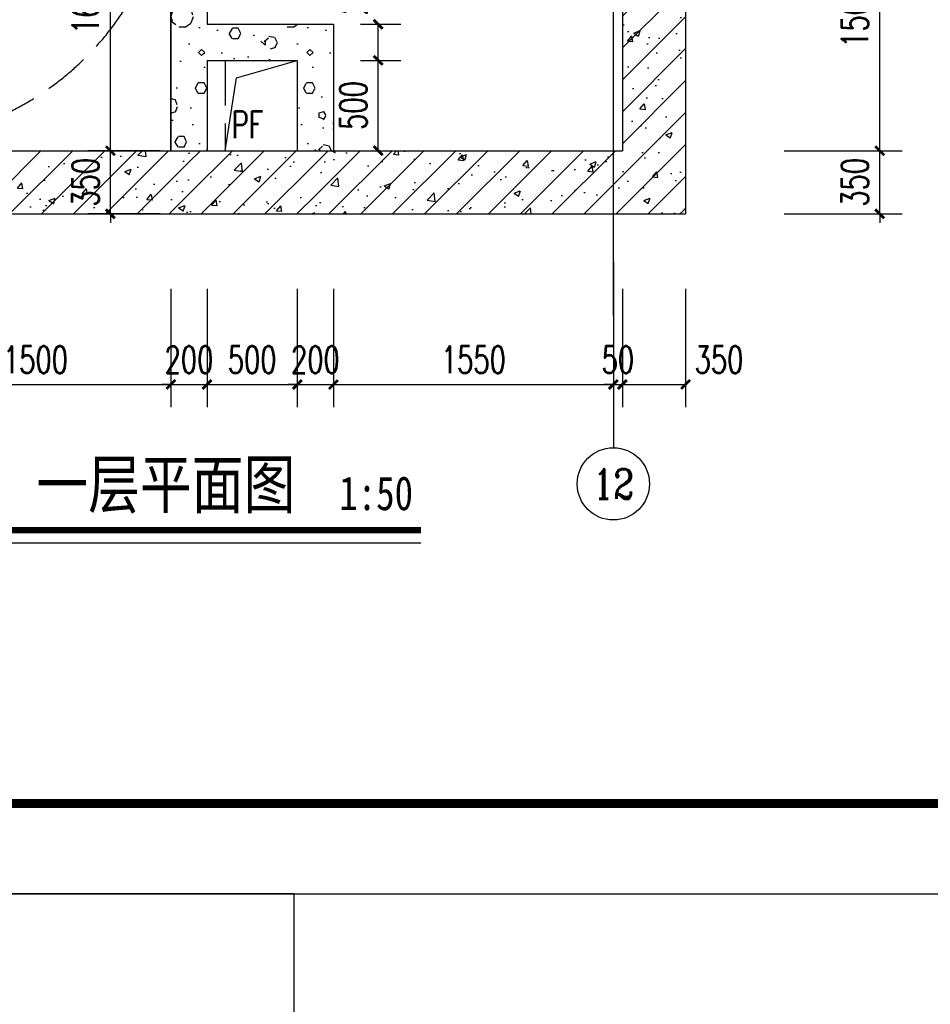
# Model space of a CAD drawing. Extents: x 797781 to 1255204, y 21234 to 1024248.
# Tile 864 of 1056: x 1174340 to 1179382, y 574701 to 580152. Entities that reach past the tile are written whole.
import ezdxf
from ezdxf.enums import TextEntityAlignment as Align

# ---------------------------------------------------------------- set-up
doc = ezdxf.new("R2010")
doc.units = 0
doc.header["$LTSCALE"] = 1000
doc.header["$MEASUREMENT"] = 0
for name, pattern in [('230303生产综合楼-平面图_t8$0$DASH', [0.35, 0.25, -0.1]), ('230303生产综合楼-平面图_t8$0$DOTE', [2.42, 2, -0.2, 0.02, -0.2]), ('__DASH', [0.35, 0.25, -0.1])]:
    doc.linetypes.add(name, pattern=pattern)
for name, color, linetype in [('230303生产综合楼-平面图_t8$0$AXIS', 3, 'Continuous'), ('230303生产综合楼-平面图_t8$0$AXIS_TEXT', 7, 'Continuous'), ('230303生产综合楼-平面图_t8$0$DIM_SYMB', 3, 'Continuous'), ('230303生产综合楼-平面图_t8$0$DOTE', 1, '230303生产综合楼-平面图_t8$0$DOTE'), ('230303生产综合楼-平面图_t8$0$H-楼板留洞', 6, 'Continuous'), ('230303生产综合楼-平面图_t8$0$PUB_DIM', 3, 'Continuous'), ('230303生产综合楼-平面图_t8$0$PUB_HATCH', 8, 'Continuous'), ('230303生产综合楼-平面图_t8$0$PUB_TEXT', 7, 'Continuous'), ('230303生产综合楼-平面图_t8$0$STAIR', 2, 'Continuous'), ('230303生产综合楼-平面图_t8$0$WALL', 40, 'Continuous'), ('230303生产综合楼-平面图_t8$0$板洞', 6, 'Continuous'), ('230303生产综合楼-平面图_t8$0$轮廓', 2, 'Continuous'), ('AXIS_TEXT', 7, 'Continuous'), ('PUB_TEXT', 7, 'Continuous'), ('PUB_TITLE', 4, 'Continuous')]:
    doc.layers.add(name, color=color, linetype=linetype)
doc.styles.add('230303生产综合楼-平面图_t8$0$-黑体', font='simhei.ttf', dxfattribs={"width": 0.8})
doc.styles.add('230303生产综合楼-平面图_t8$0$_TCH_AXIS', font='COMPLEX', dxfattribs={"bigfont": 'GBCBIG'})
doc.styles.add('230303生产综合楼-平面图_t8$0$_TCH_DIM', font='SIMPLEX', dxfattribs={"bigfont": 'GBCBIG'})
doc.styles.add('230303生产综合楼-平面图_T8$0$_TCH_DIM_T3', font='SIMPLEX', dxfattribs={"width": 0.705882, "bigfont": 'GBCBIG'})
doc.styles.add('COMPLEX', font='COMPLEX')
doc.dimstyles.new('230303生产综合楼-平面图_T8$0$_TCH_ARCH&&50', dxfattribs={"dimtxt": 148.75, "dimasz": 50, "dimexe": 125, "dimexo": 150, "dimgap": 63.125, "dimtad": 1, "dimdec": 0, "dimzin": 0, "dimdsep": 46, "dimtxsty": '230303生产综合楼-平面图_T8$0$_TCH_DIM_T3', "dimblk": '230303生产综合楼-平面图_t8$0$_ArchTick', "dimcen": 0.09, "dimclrt": 7, "dimazin": 2, "dimtfac": 1, "dimtdec": 0, "dimtix": 1, "dimtmove": 2, "dimatfit": 3, "dimfxl": 1, "dimtolj": 1, "dimtzin": 0, "dimarcsym": 0})
pattern_1 = [(45, (0, 0), (-88.388348, 88.388348), []), (50, (0, 0), (358.63009, -31.37607), [37.5, -412.5]), (355, (0, 0), (-69.37567, 376.09607), [30, -330]), (100.4514, (29.9, -2.6), (289.25469, 344.71977), [31.8701, -350.57106]), (46.1842, (0, 100), (533.62052, -82.7595), [56.25, -618.75]), (96.6356, (44.47, 93.1), (467.33135, 487.05894), [47.80514, -525.8565]), (351.1842, (0, 100), (467.33097, 487.0593), [45, -495]), (21, (50, 75), (298.453526, -201.309445), [37.5, -412.5]), (326, (50, 75), (121.65767, 362.57502), [30, -330]), (71.4514, (74.87, 58.22), (420.11131, 161.26525), [31.8701, -350.57106]), (37.5, (0, 0), (6.079928, 166.446927), [0, -326, 0, -335, 0, -331.25]), (7.5, (0, 0), (131.534769, 197.205856), [0, -191, 0, -318.5, 0, -126.25]), (327.5, (-111.5, 0), (266.911218, -11.277436), [0, -125, 0, -390, 0, -517.5]), (317.5, (-161.5, 0), (291.593085, 50.05249), [0, -162.5, 0, -259, 0, -367.5])]
pattern_2 = [(0, (177, -183), (300, 600), [0, -600]), (0, (-174, -264), (300, 600), [0, -600]), (0, (21, -270), (300, 600), [0, -600]), (0, (234, -93), (300, 600), [0, -600]), (0, (-15, -300), (300, 600), [0, -600]), (0, (294, 285), (300, 600), [0, -600]), (0, (111, 237), (300, 600), [0, -600]), (0, (207, 162), (300, 600), [0, -600]), (0, (-282, 150), (300, 600), [0, -600]), (0, (12, 123), (300, 600), [0, -600]), (0, (-102, -30), (300, 600), [0, -600]), (0, (-96, -255), (300, 600), [0, -600]), (0, (129, -279), (300, 600), [0, -600]), (0, (294, -15), (300, 600), [0, -600]), (0, (-267, -108), (300, 600), [0, -600]), (0, (-216, -6), (300, 600), [0, -600]), (0, (18, -48), (300, 600), [0, -600]), (0, (-66, -135), (300, 600), [0, -600]), (0, (-114, 63), (300, 600), [0, -600]), (0, (-39, 288), (300, 600), [0, -600]), (0, (-243, -234), (300, 600), [0, -600]), (0, (87, 165), (300, 600), [0, -600]), (0, (-192, 174), (300, 600), [0, -600]), (0, (-240, 252), (300, 600), [0, -600]), (130.601294, (257.143, 97.143), (-1499.9999834, 1800.0000079), [26.34155, -11037.111]), (18.434949, (214.29, 108.57), (1499.9999945, 599.9999956), [27.10524, -3767.6279]), (90, (214.3, 82.86), (300, 600), [25.71428, -1174.28565]), (161.565051, (240, 74.29), (-1500.0000076, 599.999955), [27.10524, -3767.6279]), (53.130102, (240, 74.29), (300.000001, 600), [28.57143, -2971.4285]), (135, (262.86, -231.43), (-300.000036, 599.99996), [24.24366, -1672.8126]), (45, (228.57, -231.43), (299.999998, 599.999998), [24.24366, -1672.8126]), (135, (245.71, -248.57), (-300.000036, 599.99996), [24.24366, -1672.8126]), (45, (245.71, -248.57), (299.999998, 599.999998), [24.24366, -1672.8126]), (116.56505, (-25.7, 171.43), (-5e-05, 1199.99997), [31.94383, -638.8765]), (180, (-40, 200), (-300, 600), [34.28572, -565.71425]), (63.43495, (-88.57, 171.43), (3e-06, 1200), [31.94383, -638.8765]), (116.56505, (-74.3, 142.86), (-5e-05, 1199.99997), [31.94383, -638.8765]), (0, (-74.3, 142.86), (300, 600), [34.28572, -565.71425]), (63.43495, (-40, 142.86), (3e-06, 1200), [31.94383, -638.8765]), (107.102728, (200, -31.429), (-899.9999656, 3000.00000484), [38.86135, -16282.9025]), (143.972626, (188.57, 5.714), (-5699.9999277, 4199.9999952), [38.86135, -8122.02]), (180, (157.14, 28.6), (-300, 600), [37.14286, -562.8571]), (36.0273733, (88.57, 5.714), (5699.9999579, 4199.9999547), [38.86135, -8122.02]), (71.565051, (77.14, -28.57), (900.0000046, 2999.999995), [36.14032, -3758.5928]), (107.102728, (88.571, -65.714), (-899.9999656, 3000.00000484), [38.86135, -16282.9025]), (143.972626, (120, -88.57), (-5699.9999277, 4199.9999952), [38.86135, -8122.02]), (0, (120, -88.6), (300, 600), [37.14286, -562.8571]), (36.0273733, (157.143, -88.57), (5699.9999579, 4199.9999547), [38.86135, -8122.02]), (71.565051, (188.57, -65.71), (900.0000046, 2999.999995), [36.14032, -3758.5928]), (150.255118, (205.714, 248.57), (-900.000002, 599.9999926), [23.03502, -4814.3196]), (90, (185.7, 237.14), (300, 600), [22.85714, -1177.14275]), (29.744881, (185.714, 237.14), (900.0000005, 599.999997), [23.03502, -4814.3196]), (116.56505, (65.7, -177.14), (-5e-05, 1199.99997), [31.94383, -638.8765]), (168.690067, (51.43, -148.57), (-2700.000002, 599.999985), [29.13725, -6089.6855]), (41.185925, (0, -162.857), (7499.99995456, 6599.9999423), [30.37184, -12725.802]), (90, (0, -191.43), (300, 600), [28.57143, -1171.4285]), (138.814074, (22.857, -211.429), (-7499.9998667, 6600.00004204), [30.37184, -12725.802]), (16.6992442, (22.857, -211.429), (9899.9999255, 2999.9999686), [29.82945, -12498.5375]), (60.945396, (51.43, -202.857), (299.9999992, 599.9999947), [29.41609, -12325.3395]), (109.983106, (-185.714, 74.286), (-1500.00000565, 4199.9999889), [33.442, -14012.1975]), (155.556045, (-197.143, 105.714), (-3900.00001487, 1799.9999626), [34.52299, -14465.1315]), (24.4439547, (-260, 105.714), (3900.00000195, 1799.99999134), [34.52299, -14465.1315]), (70.0168934, (-271.429, 74.286), (1500.0000045, 4199.9999896), [33.442, -14012.1975]), (109.983106, (-260, 42.857), (-1500.00000565, 4199.9999889), [33.442, -14012.1975]), (160.016893, (-228.57, 31.43), (-1500.0000009, 599.9999727), [33.442, -6989.3775]), (19.9831065, (-228.57, 31.43), (1499.9999918, 599.999999), [33.442, -6989.3775]), (70.0168934, (-197.143, 42.857), (1500.0000045, 4199.9999896), [33.442, -14012.1975]), (122.005383, (37.14, 20), (-300.0000403, 599.9999694), [26.95423, -5633.434]), (18.434949, (-2.86, 34.29), (1499.9999945, 599.9999956), [27.10524, -3767.6279]), (90, (-2.86, 8.57), (300, 600), [25.71428, -1174.28565]), (161.565051, (22.86, 0), (-1500.0000076, 599.999955), [27.10524, -3767.6279]), (54.4623222, (22.857, 0), (2099.999997, 2999.9999955), [24.57807, -10298.2115]), (116.56505, (-137.14, -125.7), (-5e-05, 1199.99997), [31.94383, -638.8765]), (180, (-151.4, -97.14), (-300, 600), [31.42857, -568.5714]), (59.0362434, (-200, -125.714), (300.000001, 599.999997), [33.31973, -6963.822]), (120.963756, (-182.857, -154.286), (-300.000041, 599.9999724), [33.31973, -6963.822]), (0, (-182.86, -154.3), (300, 600), [31.42857, -568.5714]), (63.43495, (-151.43, -154.3), (3e-06, 1200), [31.94383, -638.8765])]

# ---------------------------------------------------------------- blocks, each defined once
blk = doc.blocks.new('230303生产综合楼-平面图_t8$0$_ArchTick')
at = {"color": 0, "linetype": 'ByBlock', "const_width": 0.3}
blk.add_lwpolyline([(-0.5, -0.5), (0.5, 0.5)], dxfattribs=at)
blk = doc.blocks.new('*D2928')
at = {"layer": '230303生产综合楼-平面图_t8$0$AXIS', "color": 0, "lineweight": -2, "transparency": 16777216}
for p, q in [((1176227, 579926.4), (1176449.5, 579926.4)), ((1176324.5, 579426.4), (1176324.5, 579926.4)), ((1176227, 579426.4), (1176449.5, 579426.4))]:
    blk.add_line(p, q, dxfattribs=at)
at = {"layer": 'Defpoints', "color": 0, "transparency": 16777216}
for p in [(1176077, 579926.4), (1176324.5, 579926.4), (1176077, 579426.4)]:
    blk.add_point(p, dxfattribs=at)
at = {"layer": '230303生产综合楼-平面图_t8$0$AXIS', "color": 0, "lineweight": -2, "transparency": 16777216, "xscale": 50, "yscale": 50, "zscale": 50}
for p, rotation in [((1176324.5, 579926.4), 90), ((1176324.5, 579426.4), 270)]:
    blk.add_blockref('230303生产综合楼-平面图_t8$0$_ArchTick', p, dxfattribs=dict(at, rotation=rotation))
at = {"layer": '230303生产综合楼-平面图_t8$0$AXIS', "color": 7, "transparency": 16777216, "insert": (1176187, 579676.4), "char_height": 148.75, "attachment_point": 5, "rotation": 90, "style": '230303生产综合楼-平面图_T8$0$_TCH_DIM_T3'}
blk.add_mtext('\\A1;500', dxfattribs=at)
blk = doc.blocks.new('*D2929')
at = {"layer": '230303生产综合楼-平面图_t8$0$AXIS', "color": 0, "lineweight": -2, "transparency": 16777216}
for p, q in [((1176227, 580126.4), (1176449.5, 580126.4)), ((1176324.5, 579926.4), (1176324.5, 580126.4)), ((1176227, 579926.4), (1176449.5, 579926.4))]:
    blk.add_line(p, q, dxfattribs=at)
at = {"layer": 'Defpoints', "color": 0, "transparency": 16777216}
for p in [(1176077, 580126.4), (1176324.5, 580126.4), (1176077, 579926.4)]:
    blk.add_point(p, dxfattribs=at)
at = {"layer": '230303生产综合楼-平面图_t8$0$AXIS', "color": 0, "lineweight": -2, "transparency": 16777216, "xscale": 50, "yscale": 50, "zscale": 50}
for p, rotation in [((1176324.5, 580126.4), 90), ((1176324.5, 579926.4), 270)]:
    blk.add_blockref('230303生产综合楼-平面图_t8$0$_ArchTick', p, dxfattribs=dict(at, rotation=rotation))
at = {"layer": '230303生产综合楼-平面图_t8$0$AXIS', "color": 7, "transparency": 16777216, "insert": (1176187, 580311.4), "char_height": 148.75, "attachment_point": 5, "rotation": 90, "style": '230303生产综合楼-平面图_T8$0$_TCH_DIM_T3'}
blk.add_mtext('\\A1;200', dxfattribs=at)
blk = doc.blocks.new('*D3859')
at = {"layer": '230303生产综合楼-平面图_t8$0$PUB_DIM', "color": 0, "lineweight": -2, "transparency": 16777216}
for p, q in [((1175118.1, 581076.4), (1174716.8, 581076.4)), ((1174841.8, 579426.4), (1174841.8, 581076.4)), ((1175118.1, 579426.4), (1174716.8, 579426.4))]:
    blk.add_line(p, q, dxfattribs=at)
at = {"layer": 'Defpoints', "color": 0, "transparency": 16777216}
for p in [(1174841.8, 581076.4), (1175268.1, 581076.4), (1175268.1, 579426.4)]:
    blk.add_point(p, dxfattribs=at)
at = {"layer": '230303生产综合楼-平面图_t8$0$PUB_DIM', "color": 0, "lineweight": -2, "transparency": 16777216, "xscale": 50, "yscale": 50, "zscale": 50}
for p, rotation in [((1174841.8, 581076.4), 90), ((1174841.8, 579426.4), 270)]:
    blk.add_blockref('230303生产综合楼-平面图_t8$0$_ArchTick', p, dxfattribs=dict(at, rotation=rotation))
at = {"layer": '230303生产综合楼-平面图_t8$0$PUB_DIM', "color": 7, "transparency": 16777216, "insert": (1174704.3, 580251.4), "char_height": 148.75, "attachment_point": 5, "rotation": 90, "style": '230303生产综合楼-平面图_T8$0$_TCH_DIM_T3'}
blk.add_mtext('\\A1;1650', dxfattribs=at)
blk = doc.blocks.new('*D3860')
at = {"layer": '230303生产综合楼-平面图_t8$0$PUB_DIM', "color": 0, "lineweight": -2, "transparency": 16777216}
for p, q in [((1174841.8, 579426.4), (1174841.8, 579476.4)), ((1175118.1, 579426.4), (1174716.8, 579426.4)), ((1174841.8, 579076.4), (1174841.8, 579426.4)), ((1175118.1, 579076.4), (1174716.8, 579076.4)), ((1174841.8, 579076.4), (1174841.8, 579026.4))]:
    blk.add_line(p, q, dxfattribs=at)
at = {"layer": 'Defpoints', "color": 0, "transparency": 16777216}
for p in [(1174841.8, 579426.4), (1175268.1, 579426.4), (1175268.1, 579076.4)]:
    blk.add_point(p, dxfattribs=at)
at = {"layer": '230303生产综合楼-平面图_t8$0$PUB_DIM', "color": 0, "lineweight": -2, "transparency": 16777216, "xscale": 50, "yscale": 50, "zscale": 50}
for p, rotation in [((1174841.8, 579426.4), 270), ((1174841.8, 579076.4), 90)]:
    blk.add_blockref('230303生产综合楼-平面图_t8$0$_ArchTick', p, dxfattribs=dict(at, rotation=rotation))
at = {"layer": '230303生产综合楼-平面图_t8$0$PUB_DIM', "color": 7, "transparency": 16777216, "insert": (1174704.3, 579251.4), "char_height": 148.75, "attachment_point": 5, "rotation": 90, "style": '230303生产综合楼-平面图_T8$0$_TCH_DIM_T3'}
blk.add_mtext('\\A1;350', dxfattribs=at)
blk = doc.blocks.new('*D3892')
at = {"layer": '230303生产综合楼-平面图_t8$0$AXIS', "color": 0, "lineweight": -2, "transparency": 16777216}
for p, q in [((1173677, 578660.9), (1173677, 578007)), ((1175177, 578660.9), (1175177, 578007)), ((1173677, 578132), (1175177, 578132))]:
    blk.add_line(p, q, dxfattribs=at)
at = {"layer": 'Defpoints', "color": 0, "transparency": 16777216}
for p in [(1173677, 578810.9), (1175177, 578810.9), (1175177, 578132)]:
    blk.add_point(p, dxfattribs=at)
at = {"layer": '230303生产综合楼-平面图_t8$0$AXIS', "color": 0, "lineweight": -2, "transparency": 16777216, "xscale": 50, "yscale": 50, "zscale": 50, "rotation": 180}
blk.add_blockref('230303生产综合楼-平面图_t8$0$_ArchTick', (1173677, 578132), dxfattribs=at)
at = {"layer": '230303生产综合楼-平面图_t8$0$AXIS', "color": 0, "lineweight": -2, "transparency": 16777216, "xscale": 50, "yscale": 50, "zscale": 50}
blk.add_blockref('230303生产综合楼-平面图_t8$0$_ArchTick', (1175177, 578132), dxfattribs=at)
at = {"layer": '230303生产综合楼-平面图_t8$0$AXIS', "color": 7, "transparency": 16777216, "insert": (1174427, 578269.5), "char_height": 148.75, "attachment_point": 5, "style": '230303生产综合楼-平面图_T8$0$_TCH_DIM_T3'}
blk.add_mtext('\\A1;1500', dxfattribs=at)
blk = doc.blocks.new('*D3893')
at = {"layer": '230303生产综合楼-平面图_t8$0$AXIS', "color": 0, "lineweight": -2, "transparency": 16777216}
for p, q in [((1175177, 578660.9), (1175177, 578007)), ((1175377, 578660.9), (1175377, 578007)), ((1175177, 578132), (1175127, 578132)), ((1175177, 578132), (1175377, 578132)), ((1175377, 578132), (1175427, 578132))]:
    blk.add_line(p, q, dxfattribs=at)
at = {"layer": 'Defpoints', "color": 0, "transparency": 16777216}
for p in [(1175177, 578810.9), (1175377, 578810.9), (1175377, 578132)]:
    blk.add_point(p, dxfattribs=at)
at = {"layer": '230303生产综合楼-平面图_t8$0$AXIS', "color": 0, "lineweight": -2, "transparency": 16777216, "xscale": 50, "yscale": 50, "zscale": 50}
blk.add_blockref('230303生产综合楼-平面图_t8$0$_ArchTick', (1175177, 578132), dxfattribs=at)
at = {"layer": '230303生产综合楼-平面图_t8$0$AXIS', "color": 0, "lineweight": -2, "transparency": 16777216, "xscale": 50, "yscale": 50, "zscale": 50, "rotation": 180}
blk.add_blockref('230303生产综合楼-平面图_t8$0$_ArchTick', (1175377, 578132), dxfattribs=at)
at = {"layer": '230303生产综合楼-平面图_t8$0$AXIS', "color": 7, "transparency": 16777216, "insert": (1175277, 578269.5), "char_height": 148.75, "attachment_point": 5, "style": '230303生产综合楼-平面图_T8$0$_TCH_DIM_T3'}
blk.add_mtext('\\A1;200', dxfattribs=at)
blk = doc.blocks.new('*D3894')
at = {"layer": '230303生产综合楼-平面图_t8$0$AXIS', "color": 0, "lineweight": -2, "transparency": 16777216}
for p, q in [((1175377, 578660.9), (1175377, 578007)), ((1175877, 578660.9), (1175877, 578007)), ((1175377, 578132), (1175877, 578132))]:
    blk.add_line(p, q, dxfattribs=at)
at = {"layer": 'Defpoints', "color": 0, "transparency": 16777216}
for p in [(1175377, 578810.9), (1175877, 578810.9), (1175877, 578132)]:
    blk.add_point(p, dxfattribs=at)
at = {"layer": '230303生产综合楼-平面图_t8$0$AXIS', "color": 0, "lineweight": -2, "transparency": 16777216, "xscale": 50, "yscale": 50, "zscale": 50, "rotation": 180}
blk.add_blockref('230303生产综合楼-平面图_t8$0$_ArchTick', (1175377, 578132), dxfattribs=at)
at = {"layer": '230303生产综合楼-平面图_t8$0$AXIS', "color": 0, "lineweight": -2, "transparency": 16777216, "xscale": 50, "yscale": 50, "zscale": 50}
blk.add_blockref('230303生产综合楼-平面图_t8$0$_ArchTick', (1175877, 578132), dxfattribs=at)
at = {"layer": '230303生产综合楼-平面图_t8$0$AXIS', "color": 7, "transparency": 16777216, "insert": (1175627, 578269.5), "char_height": 148.75, "attachment_point": 5, "style": '230303生产综合楼-平面图_T8$0$_TCH_DIM_T3'}
blk.add_mtext('\\A1;500', dxfattribs=at)
blk = doc.blocks.new('*D3895')
at = {"layer": '230303生产综合楼-平面图_t8$0$AXIS', "color": 0, "lineweight": -2, "transparency": 16777216}
for p, q in [((1175877, 578660.9), (1175877, 578007)), ((1176077, 578660.9), (1176077, 578007)), ((1175877, 578132), (1175827, 578132)), ((1175877, 578132), (1176077, 578132)), ((1176077, 578132), (1176127, 578132))]:
    blk.add_line(p, q, dxfattribs=at)
at = {"layer": 'Defpoints', "color": 0, "transparency": 16777216}
for p in [(1175877, 578810.9), (1176077, 578810.9), (1176077, 578132)]:
    blk.add_point(p, dxfattribs=at)
at = {"layer": '230303生产综合楼-平面图_t8$0$AXIS', "color": 0, "lineweight": -2, "transparency": 16777216, "xscale": 50, "yscale": 50, "zscale": 50}
blk.add_blockref('230303生产综合楼-平面图_t8$0$_ArchTick', (1175877, 578132), dxfattribs=at)
at = {"layer": '230303生产综合楼-平面图_t8$0$AXIS', "color": 0, "lineweight": -2, "transparency": 16777216, "xscale": 50, "yscale": 50, "zscale": 50, "rotation": 180}
blk.add_blockref('230303生产综合楼-平面图_t8$0$_ArchTick', (1176077, 578132), dxfattribs=at)
at = {"layer": '230303生产综合楼-平面图_t8$0$AXIS', "color": 7, "transparency": 16777216, "insert": (1175977, 578269.5), "char_height": 148.75, "attachment_point": 5, "style": '230303生产综合楼-平面图_T8$0$_TCH_DIM_T3'}
blk.add_mtext('\\A1;200', dxfattribs=at)
blk = doc.blocks.new('*D3896')
at = {"layer": '230303生产综合楼-平面图_t8$0$AXIS', "color": 0, "lineweight": -2, "transparency": 16777216}
for p, q in [((1176077, 578660.9), (1176077, 578007)), ((1177627, 578660.9), (1177627, 578007)), ((1176077, 578132), (1177627, 578132))]:
    blk.add_line(p, q, dxfattribs=at)
at = {"layer": 'Defpoints', "color": 0, "transparency": 16777216}
for p in [(1176077, 578810.9), (1177627, 578810.9), (1177627, 578132)]:
    blk.add_point(p, dxfattribs=at)
at = {"layer": '230303生产综合楼-平面图_t8$0$AXIS', "color": 0, "lineweight": -2, "transparency": 16777216, "xscale": 50, "yscale": 50, "zscale": 50, "rotation": 180}
blk.add_blockref('230303生产综合楼-平面图_t8$0$_ArchTick', (1176077, 578132), dxfattribs=at)
at = {"layer": '230303生产综合楼-平面图_t8$0$AXIS', "color": 0, "lineweight": -2, "transparency": 16777216, "xscale": 50, "yscale": 50, "zscale": 50}
blk.add_blockref('230303生产综合楼-平面图_t8$0$_ArchTick', (1177627, 578132), dxfattribs=at)
at = {"layer": '230303生产综合楼-平面图_t8$0$AXIS', "color": 7, "transparency": 16777216, "insert": (1176852, 578269.5), "char_height": 148.75, "attachment_point": 5, "style": '230303生产综合楼-平面图_T8$0$_TCH_DIM_T3'}
blk.add_mtext('\\A1;1550', dxfattribs=at)
blk = doc.blocks.new('*D3897')
at = {"layer": '230303生产综合楼-平面图_t8$0$AXIS', "color": 0, "lineweight": -2, "transparency": 16777216}
for p, q in [((1177627, 578660.9), (1177627, 578007)), ((1177677, 578660.9), (1177677, 578007)), ((1177627, 578132), (1177577, 578132)), ((1177627, 578132), (1177677, 578132)), ((1177677, 578132), (1177727, 578132))]:
    blk.add_line(p, q, dxfattribs=at)
at = {"layer": 'Defpoints', "color": 0, "transparency": 16777216}
for p in [(1177627, 578810.9), (1177677, 578810.9), (1177677, 578132)]:
    blk.add_point(p, dxfattribs=at)
at = {"layer": '230303生产综合楼-平面图_t8$0$AXIS', "color": 0, "lineweight": -2, "transparency": 16777216, "xscale": 50, "yscale": 50, "zscale": 50}
blk.add_blockref('230303生产综合楼-平面图_t8$0$_ArchTick', (1177627, 578132), dxfattribs=at)
at = {"layer": '230303生产综合楼-平面图_t8$0$AXIS', "color": 0, "lineweight": -2, "transparency": 16777216, "xscale": 50, "yscale": 50, "zscale": 50, "rotation": 180}
blk.add_blockref('230303生产综合楼-平面图_t8$0$_ArchTick', (1177677, 578132), dxfattribs=at)
at = {"layer": '230303生产综合楼-平面图_t8$0$AXIS', "color": 7, "transparency": 16777216, "insert": (1177652, 578269.5), "char_height": 148.75, "attachment_point": 5, "style": '230303生产综合楼-平面图_T8$0$_TCH_DIM_T3'}
blk.add_mtext('\\A1;50', dxfattribs=at)
blk = doc.blocks.new('*D3898')
at = {"layer": '230303生产综合楼-平面图_t8$0$AXIS', "color": 0, "lineweight": -2, "transparency": 16777216}
for p, q in [((1177677, 578660.9), (1177677, 578007)), ((1178027, 578660.9), (1178027, 578007)), ((1177677, 578132), (1178027, 578132))]:
    blk.add_line(p, q, dxfattribs=at)
at = {"layer": 'Defpoints', "color": 0, "transparency": 16777216}
for p in [(1177677, 578810.9), (1178027, 578810.9), (1178027, 578132)]:
    blk.add_point(p, dxfattribs=at)
at = {"layer": '230303生产综合楼-平面图_t8$0$AXIS', "color": 0, "lineweight": -2, "transparency": 16777216, "xscale": 50, "yscale": 50, "zscale": 50, "rotation": 180}
blk.add_blockref('230303生产综合楼-平面图_t8$0$_ArchTick', (1177677, 578132), dxfattribs=at)
at = {"layer": '230303生产综合楼-平面图_t8$0$AXIS', "color": 0, "lineweight": -2, "transparency": 16777216, "xscale": 50, "yscale": 50, "zscale": 50}
blk.add_blockref('230303生产综合楼-平面图_t8$0$_ArchTick', (1178027, 578132), dxfattribs=at)
at = {"layer": '230303生产综合楼-平面图_t8$0$AXIS', "color": 7, "transparency": 16777216, "insert": (1178212, 578269.5), "char_height": 148.75, "attachment_point": 5, "style": '230303生产综合楼-平面图_T8$0$_TCH_DIM_T3'}
blk.add_mtext('\\A1;350', dxfattribs=at)
blk = doc.blocks.new('_AXISO')
blk.add_circle((0, 0), 0.5)
at = {"layer": 'AXIS_TEXT', "style": 'COMPLEX', "width": 1.041667}
blk.add_attdef('A', text='', height=0.56, dxfattribs=at).set_placement((-0.25, -0.28), (0.25, -0.28), align=Align.FIT)
blk = doc.blocks.new('*D3909')
at = {"layer": '230303生产综合楼-平面图_t8$0$AXIS', "color": 0, "lineweight": -2, "transparency": 16777216}
for p, q in [((1178573, 580926.4), (1179226.9, 580926.4)), ((1179101.9, 579426.4), (1179101.9, 580926.4)), ((1178573, 579426.4), (1179226.9, 579426.4))]:
    blk.add_line(p, q, dxfattribs=at)
at = {"layer": 'Defpoints', "color": 0, "transparency": 16777216}
for p in [(1178423, 580926.4), (1179101.9, 580926.4), (1178423, 579426.4)]:
    blk.add_point(p, dxfattribs=at)
at = {"layer": '230303生产综合楼-平面图_t8$0$AXIS', "color": 0, "lineweight": -2, "transparency": 16777216, "xscale": 50, "yscale": 50, "zscale": 50}
for p, rotation in [((1179101.9, 580926.4), 90), ((1179101.9, 579426.4), 270)]:
    blk.add_blockref('230303生产综合楼-平面图_t8$0$_ArchTick', p, dxfattribs=dict(at, rotation=rotation))
at = {"layer": '230303生产综合楼-平面图_t8$0$AXIS', "color": 7, "transparency": 16777216, "insert": (1178964.4, 580176.4), "char_height": 148.75, "attachment_point": 5, "rotation": 90, "style": '230303生产综合楼-平面图_T8$0$_TCH_DIM_T3'}
blk.add_mtext('\\A1;1500', dxfattribs=at)
blk = doc.blocks.new('*D3910')
at = {"layer": '230303生产综合楼-平面图_t8$0$AXIS', "color": 0, "lineweight": -2, "transparency": 16777216}
for p, q in [((1179101.9, 579426.4), (1179101.9, 579476.4)), ((1178573, 579426.4), (1179226.9, 579426.4)), ((1179101.9, 579076.4), (1179101.9, 579426.4)), ((1178573, 579076.4), (1179226.9, 579076.4)), ((1179101.9, 579076.4), (1179101.9, 579026.4))]:
    blk.add_line(p, q, dxfattribs=at)
at = {"layer": 'Defpoints', "color": 0, "transparency": 16777216}
for p in [(1178423, 579426.4), (1179101.9, 579426.4), (1178423, 579076.4)]:
    blk.add_point(p, dxfattribs=at)
at = {"layer": '230303生产综合楼-平面图_t8$0$AXIS', "color": 0, "lineweight": -2, "transparency": 16777216, "xscale": 50, "yscale": 50, "zscale": 50}
for p, rotation in [((1179101.9, 579426.4), 270), ((1179101.9, 579076.4), 90)]:
    blk.add_blockref('230303生产综合楼-平面图_t8$0$_ArchTick', p, dxfattribs=dict(at, rotation=rotation))
at = {"layer": '230303生产综合楼-平面图_t8$0$AXIS', "color": 7, "transparency": 16777216, "insert": (1178964.4, 579251.4), "char_height": 148.75, "attachment_point": 5, "rotation": 90, "style": '230303生产综合楼-平面图_T8$0$_TCH_DIM_T3'}
blk.add_mtext('\\A1;350', dxfattribs=at)

msp = doc.modelspace()

# ---------------------------------------------------------------- hatches: boundary and pattern name
at = {"layer": '230303生产综合楼-平面图_t8$0$PUB_HATCH'}
h = msp.add_hatch(dxfattribs=at)
h.set_pattern_fill('加气混凝土', color=256, scale=50, style=0)
h.set_pattern_definition(pattern_2)
h.paths.add_polyline_path([(1175310.4, 582226.4), (1175177, 582226.4), (1175177, 580026.4), (1175310.4, 580026.4), (1175377, 580126.4), (1175377, 582126.4)])
h = msp.add_hatch(dxfattribs=at)
h.set_pattern_fill('钢筋混凝土', color=256, scale=50, style=0)
h.set_pattern_definition(pattern_1)
h.paths.add_polyline_path([(1177677, 580926.4), (1177677, 579426.4), (1178027, 579076.4), (1178027, 580926.4)])
h = msp.add_hatch(dxfattribs=at)
h.set_pattern_fill('加气混凝土', color=256, scale=50, style=0)
h.set_pattern_definition(pattern_2)
h.paths.add_polyline_path([(1175310.4, 580026.4), (1175377, 579926.4), (1175877, 579926.4), (1176077, 580126.4), (1175377, 580126.4)])
h = msp.add_hatch(dxfattribs=at)
h.set_pattern_fill('加气混凝土', color=256, scale=50, style=0)
h.set_pattern_definition(pattern_2)
h.paths.add_polyline_path([(1176077, 580126.4), (1175877, 579926.4), (1175877, 579426.4), (1176077, 579426.4)])
h = msp.add_hatch(dxfattribs=at)
h.set_pattern_fill('加气混凝土', color=256, scale=50, style=0)
h.set_pattern_definition(pattern_2)
h.paths.add_polyline_path([(1175310.4, 580026.4), (1175177, 580026.4), (1175177, 579426.4), (1175377, 579426.4), (1175377, 579926.4)])
h = msp.add_hatch(dxfattribs=at)
h.set_pattern_fill('钢筋混凝土', color=256, scale=50, style=0)
h.set_pattern_definition(pattern_1)
h.paths.add_polyline_path([(1171877, 579426.4), (1171877, 579076.4), (1175277, 579076.4), (1175277, 579426.4)])
h = msp.add_hatch(dxfattribs=at)
h.set_pattern_fill('钢筋混凝土', color=256, scale=50, style=0)
h.set_pattern_definition(pattern_1)
h.paths.add_polyline_path([(1175277, 579426.4), (1175277, 579076.4), (1175977, 579076.4), (1175977, 579426.4)])
h = msp.add_hatch(dxfattribs=at)
h.set_pattern_fill('钢筋混凝土', color=256, scale=50, style=0)
h.set_pattern_definition(pattern_1)
h.paths.add_polyline_path([(1175977, 579426.4), (1175977, 579076.4), (1178027, 579076.4), (1177677, 579426.4)])

# ---------------------------------------------------------------- linework, layer by layer
at = {"layer": '230303生产综合楼-平面图_t8$0$AXIS'}
msp.add_line((1177627, 578810.9), (1177627, 577782), dxfattribs=at)
at = {"layer": '230303生产综合楼-平面图_t8$0$DIM_SYMB', "const_width": 35}
msp.add_lwpolyline([(1170953.7, 577325.1), (1176561.8, 577325.1)], dxfattribs=at)
at = {"layer": '230303生产综合楼-平面图_t8$0$DIM_SYMB'}
msp.add_lwpolyline([(1170953.7, 577255.1), (1176561.8, 577255.1)], dxfattribs=at)
at = {"layer": '230303生产综合楼-平面图_t8$0$DOTE'}
msp.add_line((1177627, 578514.8), (1177627, 588880.6), dxfattribs=at)
at = {"layer": '230303生产综合楼-平面图_t8$0$H-楼板留洞', "linetype": '__DASH'}
msp.add_lwpolyline([(1175477, 579926.4), (1175477, 579426.4)], dxfattribs=at)
at = {"layer": '230303生产综合楼-平面图_t8$0$STAIR'}
for p, q in [((1175177, 579426.4), (1175177, 581076.4)), ((1171977, 579426.4), (1175177, 579426.4))]:
    msp.add_line(p, q, dxfattribs=at)
at = {"layer": '230303生产综合楼-平面图_t8$0$WALL'}
for p, q in [((1175177, 582226.4), (1175177, 580026.4)), ((1175377, 582126.4), (1175377, 580126.4)), ((1177677, 580926.4), (1177677, 579426.4)), ((1178027, 580926.4), (1178027, 579076.4)), ((1175377, 580126.4), (1176077, 580126.4)), ((1176077, 580126.4), (1176077, 579426.4)), ((1175177, 580026.4), (1175177, 579426.4)), ((1175377, 579926.4), (1175377, 579426.4)), ((1175377, 579926.4), (1175877, 579926.4)), ((1175877, 579926.4), (1175877, 579426.4)), ((1171877, 579426.4), (1175277, 579426.4)), ((1175277, 579426.4), (1175977, 579426.4)), ((1175977, 579426.4), (1177677, 579426.4)), ((1171877, 579076.4), (1175277, 579076.4)), ((1175277, 579076.4), (1175977, 579076.4)), ((1175977, 579076.4), (1178027, 579076.4))]:
    msp.add_line(p, q, dxfattribs=at)
at = {"layer": '230303生产综合楼-平面图_t8$0$板洞'}
msp.add_lwpolyline([(1175477, 579426.4), (1175540.1, 579829.6), (1175877, 579926.4)], dxfattribs=at)
at = {"layer": '230303生产综合楼-平面图_t8$0$轮廓', "linetype": '230303生产综合楼-平面图_t8$0$DASH'}
msp.add_arc((1173577, 581077.1), 1600, 180, 0, dxfattribs=at)
at = {"layer": 'PUB_TITLE'}
for points in [[(1146159.4, 575313.1), (1198709.4, 575313.1), (1198709.4, 605013.1), (1146159.4, 605013.1)], [(1146159.4, 533263.1), (1175859.4, 533263.1), (1175859.4, 575313.1), (1146159.4, 575313.1)]]:
    msp.add_lwpolyline(points, close=True, dxfattribs=at)
at = {"layer": 'PUB_TITLE', "const_width": 50}
msp.add_lwpolyline([(1146904.2, 575813.1), (1197704.2, 575813.1), (1197704.2, 604513.1), (1146904.2, 604513.1)], close=True, dxfattribs=at)

# ---------------------------------------------------------------- block references
at = {"layer": '230303生产综合楼-平面图_t8$0$AXIS'}
ref = msp.add_blockref('_AXISO', (1177627, 577582), dxfattribs=dict(at, xscale=400, yscale=400, zscale=400))
ref.add_attrib('A', '12', dxfattribs={"layer": '230303生产综合楼-平面图_t8$0$AXIS_TEXT', "ltscale": 2, "height": 164.22, "style": '230303生产综合楼-平面图_t8$0$_TCH_AXIS'}).set_placement((1177513.6, 577499.9), (1177740.4, 577499.9), align=Align.FIT)

# ---------------------------------------------------------------- texts
at = {"layer": '230303生产综合楼-平面图_t8$0$PUB_TEXT', "style": '230303生产综合楼-平面图_t8$0$_TCH_DIM', "width": 0.705882}
msp.add_text('PF', height=148.75, dxfattribs=at).set_placement((1175513.4, 579496.6))
at = {"layer": 'PUB_TEXT', "style": '230303生产综合楼-平面图_t8$0$-黑体', "width": 0.8}
for s, height, p in [('一层平面图', 262.87, (1174431.9, 577448.2)), ('1:50', 187.76, (1176109.2, 577436.4))]:
    msp.add_text(s, height=height, dxfattribs=at).set_placement(p)

# ---------------------------------------------------------------- dimensions: what is measured, and where the dimension line sits
at = {"layer": '230303生产综合楼-平面图_t8$0$AXIS'}
for p1, p2, distance, picture, middle in [((1178423, 579426.4), (1178423, 580926.4), -678.9, '*D3909', (1178964.4, 580176.4)), ((1176077, 579426.4), (1176077, 579926.4), -247.5, '*D2928', (1176187, 579676.4)), ((1178423, 579076.4), (1178423, 579426.4), -678.9, '*D3910', (1178964.4, 579251.4)), ((1173677, 578810.9), (1175177, 578810.9), -678.9, '*D3892', (1174427, 578269.5)), ((1175177, 578810.9), (1175377, 578810.9), -678.9, '*D3893', (1175277, 578269.5)), ((1175377, 578810.9), (1175877, 578810.9), -678.9, '*D3894', (1175627, 578269.5)), ((1175877, 578810.9), (1176077, 578810.9), -678.9, '*D3895', (1175977, 578269.5)), ((1176077, 578810.9), (1177627, 578810.9), -678.9, '*D3896', (1176852, 578269.5)), ((1177627, 578810.9), (1177677, 578810.9), -678.9, '*D3897', (1177652, 578269.5))]:
    dim = msp.add_aligned_dim(p1=p1, p2=p2, distance=distance, dimstyle='230303生产综合楼-平面图_T8$0$_TCH_ARCH&&50', dxfattribs=at)
    dim.commit()
    dim.dimension.update_dxf_attribs({"geometry": picture, "text_midpoint": middle})
for base, p1, p2, angle, picture, middle in [((1176324.5, 580126.4), (1176077, 579926.4), (1176077, 580126.4), 90, '*D2929', (1176187, 580311.4)), ((1178027, 578132), (1177677, 578810.9), (1178027, 578810.9), 0, '*D3898', (1178212, 578269.5))]:
    dim = msp.add_linear_dim(base=base, p1=p1, p2=p2, angle=angle, dimstyle='230303生产综合楼-平面图_T8$0$_TCH_ARCH&&50', dxfattribs=at)
    dim.commit()
    dim.dimension.update_dxf_attribs({"geometry": picture, "text_midpoint": middle, "dimtype": 161})
at = {"layer": '230303生产综合楼-平面图_t8$0$PUB_DIM'}
for p1, p2, picture, middle in [((1175268.1, 579426.4), (1175268.1, 581076.4), '*D3859', (1174704.3, 580251.4)), ((1175268.1, 579076.4), (1175268.1, 579426.4), '*D3860', (1174704.3, 579251.4))]:
    dim = msp.add_aligned_dim(p1=p1, p2=p2, distance=426.3, dimstyle='230303生产综合楼-平面图_T8$0$_TCH_ARCH&&50', dxfattribs=at)
    dim.commit()
    dim.dimension.update_dxf_attribs({"geometry": picture, "text_midpoint": middle})

doc.saveas('drawing.dxf')
